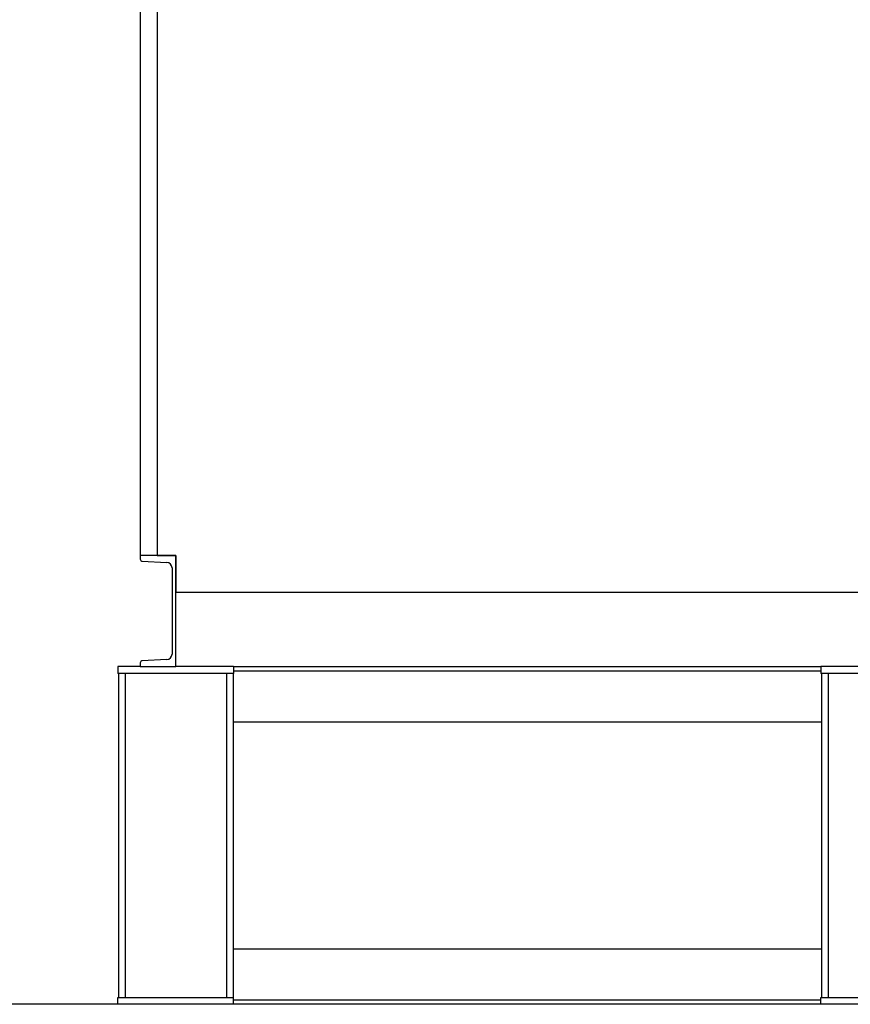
# Model space of a CAD drawing. Header units: inches. Extents: x 18 to 846, y -44 to 561.
# Tile 442 of 637: x 355 to 400, y 257 to 310. Entities that reach past the tile are written whole.
import ezdxf

# ---------------------------------------------------------------- set-up
doc = ezdxf.new("R2010")
doc.units = ezdxf.units.IN
doc.header["$LTSCALE"] = 24
doc.header["$MEASUREMENT"] = 0
doc.layers.add('Visible (ANSI)', color=7, linetype='Continuous', lineweight=30)

msp = doc.modelspace()

# ---------------------------------------------------------------- linework, layer by layer
at = {"layer": 'Visible (ANSI)'}
for p, q in [((362.55343, 343.0815), (362.55343, 281.0815)), ((361.63343, 341.0815), (361.63343, 281.0815)), ((363.55343, 281.0815), (361.63343, 281.0815)), ((361.63343, 281.0815), (361.63343, 280.87446)), ((362.55343, 281.0815), (363.55343, 281.0815)), ((363.55343, 281.0815), (363.55343, 279.0815)), ((363.55343, 275.0815), (363.55343, 281.0815)), ((361.72441, 280.77859), (363.06615, 280.70828)), ((363.35343, 280.40555), (363.35343, 275.75745)), ((401.55343, 279.0815), (363.55343, 279.0815)), ((361.63343, 275.0815), (360.42843, 275.0815)), ((360.42843, 275.0815), (360.42843, 274.7065)), ((361.63343, 275.28855), (361.63343, 275.0815)), ((361.63343, 275.0815), (363.55343, 275.0815)), ((363.06615, 275.45473), (361.72441, 275.38442)), ((366.67843, 275.0815), (363.55343, 275.0815)), ((366.67843, 275.0815), (366.67843, 274.7065)), ((366.67843, 275.0815), (398.42843, 275.0815)), ((401.55343, 275.0815), (398.42843, 275.0815)), ((398.42843, 275.0815), (398.42843, 274.7065)), ((366.67843, 274.7065), (360.42843, 274.7065)), ((360.45343, 274.7065), (360.45343, 257.2065)), ((360.81843, 274.7065), (360.81843, 257.2065)), ((366.28843, 274.7065), (366.28843, 257.2065)), ((366.65343, 274.7065), (366.65343, 257.2065)), ((398.42843, 274.8315), (366.67843, 274.8315)), ((404.67843, 274.7065), (398.42843, 274.7065)), ((398.45343, 274.7065), (398.45343, 257.2065)), ((398.81843, 274.7065), (398.81843, 257.2065)), ((398.45343, 272.0815), (366.65343, 272.0815)), ((366.65343, 259.8315), (398.45343, 259.8315)), ((360.42843, 257.2065), (366.67843, 257.2065)), ((360.42843, 256.8315), (360.42843, 257.2065)), ((366.67843, 256.8315), (366.67843, 257.2065)), ((366.67843, 257.0815), (398.42843, 257.0815)), ((398.42843, 257.2065), (404.67843, 257.2065)), ((398.42843, 256.8315), (398.42843, 257.2065)), ((520.67843, 256.8315), (349.67843, 256.8315))]:
    msp.add_line(p, q, dxfattribs=at)
for centre, radius, start, end in [((361.72943, 280.87446), 0.096, 180, 267.000444), ((363.05029, 280.40555), 0.30314, 0, 87.000444), ((363.05029, 275.75745), 0.30314, 272.999556, 0), ((361.72943, 275.28855), 0.096, 92.999556, 180)]:
    msp.add_arc(centre, radius, start, end, dxfattribs=at)

doc.saveas('drawing.dxf')
